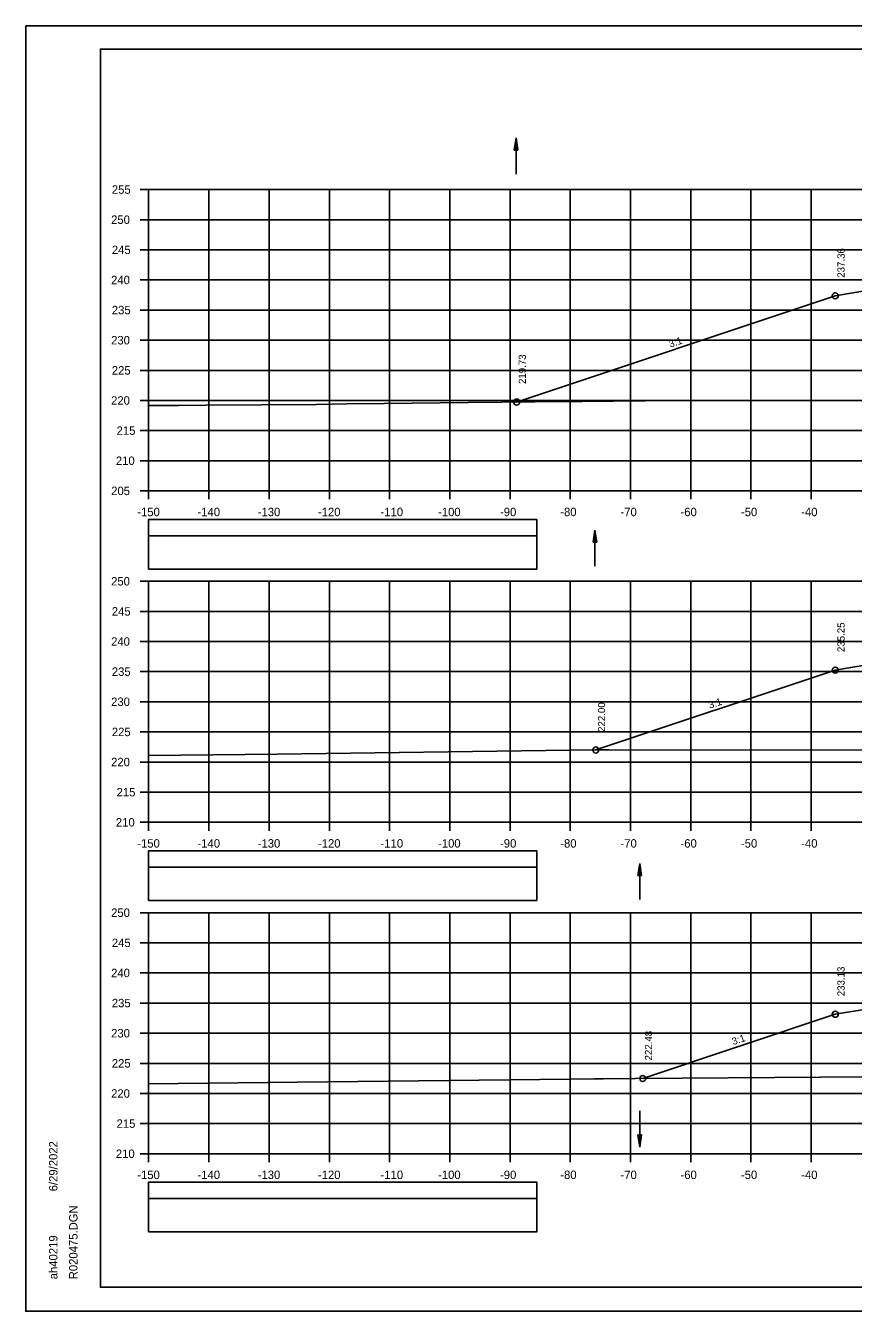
# Model space of a CAD drawing. Extents: x 1386544 to 1388153, y 379785 to 390999.
# Drawn here: x 1387189.3 to 1387326.7, y 389505.6 to 389718.9 of the extents above; entities that cross this region are included whole.
import ezdxf

# ---------------------------------------------------------------- set-up
doc = ezdxf.new("R2010")
doc.units = 0
for name, color, linetype in [('R_Axis', 7, 'Continuous'), ('R_Axis Annot', 7, 'Continuous'), ('R_Border', 7, 'Continuous'), ('R_Exist Surface', 7, 'Continuous'), ('R_Fin Surface', 7, 'Continuous'), ('R_Grid', 7, 'Continuous'), ('R_No Plot', 7, 'Continuous'), ('R_Water', 7, 'Continuous'), ('R_Xsect Elev', 7, 'Continuous'), ('R_Xsect Slope', 7, 'Continuous')]:
    doc.layers.add(name, color=color, linetype=linetype)

msp = doc.modelspace()

# ---------------------------------------------------------------- linework, layer by layer
at = {"layer": 'R_Axis'}
for p, q in [((1387208.28, 389691.72), (1387209.68, 389691.72)), ((1387209.68, 389641.72), (1387209.68, 389691.72)), ((1387208.28, 389686.72), (1387209.68, 389686.72)), ((1387208.28, 389681.72), (1387209.68, 389681.72)), ((1387208.28, 389676.72), (1387209.68, 389676.72)), ((1387208.28, 389671.72), (1387209.68, 389671.72)), ((1387208.28, 389666.72), (1387209.68, 389666.72)), ((1387208.28, 389661.72), (1387209.68, 389661.72)), ((1387208.28, 389656.72), (1387209.68, 389656.72)), ((1387208.28, 389651.72), (1387209.68, 389651.72)), ((1387208.28, 389646.72), (1387209.68, 389646.72)), ((1387208.28, 389641.72), (1387209.68, 389641.72)), ((1387209.68, 389641.72), (1387509.68, 389641.72)), ((1387209.68, 389640.32), (1387209.68, 389641.72)), ((1387219.68, 389640.32), (1387219.68, 389641.72)), ((1387229.68, 389640.32), (1387229.68, 389641.72)), ((1387239.68, 389640.32), (1387239.68, 389641.72)), ((1387249.68, 389640.32), (1387249.68, 389641.72)), ((1387259.68, 389640.32), (1387259.68, 389641.72)), ((1387269.68, 389640.32), (1387269.68, 389641.72)), ((1387279.68, 389640.32), (1387279.68, 389641.72)), ((1387289.68, 389640.32), (1387289.68, 389641.72)), ((1387299.68, 389640.32), (1387299.68, 389641.72)), ((1387309.68, 389640.32), (1387309.68, 389641.72)), ((1387319.68, 389640.32), (1387319.68, 389641.72)), ((1387208.28, 389626.72), (1387209.68, 389626.72)), ((1387209.68, 389586.72), (1387209.68, 389626.72)), ((1387208.28, 389621.72), (1387209.68, 389621.72)), ((1387208.28, 389616.72), (1387209.68, 389616.72)), ((1387208.28, 389611.72), (1387209.68, 389611.72)), ((1387208.28, 389606.72), (1387209.68, 389606.72)), ((1387208.28, 389601.72), (1387209.68, 389601.72)), ((1387208.28, 389596.72), (1387209.68, 389596.72)), ((1387208.28, 389591.72), (1387209.68, 389591.72)), ((1387208.28, 389586.72), (1387209.68, 389586.72)), ((1387209.68, 389586.72), (1387509.68, 389586.72)), ((1387209.68, 389585.32), (1387209.68, 389586.72)), ((1387219.68, 389585.32), (1387219.68, 389586.72)), ((1387229.68, 389585.32), (1387229.68, 389586.72)), ((1387239.68, 389585.32), (1387239.68, 389586.72)), ((1387249.68, 389585.32), (1387249.68, 389586.72)), ((1387259.68, 389585.32), (1387259.68, 389586.72)), ((1387269.68, 389585.32), (1387269.68, 389586.72)), ((1387279.68, 389585.32), (1387279.68, 389586.72)), ((1387289.68, 389585.32), (1387289.68, 389586.72)), ((1387299.68, 389585.32), (1387299.68, 389586.72)), ((1387309.68, 389585.32), (1387309.68, 389586.72)), ((1387319.68, 389585.32), (1387319.68, 389586.72)), ((1387208.28, 389571.72), (1387209.68, 389571.72)), ((1387209.68, 389531.72), (1387209.68, 389571.72)), ((1387208.28, 389566.72), (1387209.68, 389566.72)), ((1387208.28, 389561.72), (1387209.68, 389561.72)), ((1387208.28, 389556.72), (1387209.68, 389556.72)), ((1387208.28, 389551.72), (1387209.68, 389551.72)), ((1387208.28, 389546.72), (1387209.68, 389546.72)), ((1387208.28, 389541.72), (1387209.68, 389541.72)), ((1387208.28, 389536.72), (1387209.68, 389536.72)), ((1387208.28, 389531.72), (1387209.68, 389531.72)), ((1387209.68, 389531.72), (1387509.68, 389531.72)), ((1387209.68, 389530.32), (1387209.68, 389531.72)), ((1387219.68, 389530.32), (1387219.68, 389531.72)), ((1387229.68, 389530.32), (1387229.68, 389531.72)), ((1387239.68, 389530.32), (1387239.68, 389531.72)), ((1387249.68, 389530.32), (1387249.68, 389531.72)), ((1387259.68, 389530.32), (1387259.68, 389531.72)), ((1387269.68, 389530.32), (1387269.68, 389531.72)), ((1387279.68, 389530.32), (1387279.68, 389531.72)), ((1387289.68, 389530.32), (1387289.68, 389531.72)), ((1387299.68, 389530.32), (1387299.68, 389531.72)), ((1387309.68, 389530.32), (1387309.68, 389531.72)), ((1387319.68, 389530.32), (1387319.68, 389531.72))]:
    msp.add_line(p, q, dxfattribs=at)
at = {"layer": 'R_Axis Annot'}
for points in [[(1387209.68, 389634.28), (1387274.11, 389634.28), (1387274.11, 389636.99), (1387209.68, 389636.99)], [(1387209.68, 389628.75), (1387274.11, 389628.75), (1387274.11, 389634.28), (1387209.68, 389634.28)], [(1387209.68, 389579.28), (1387274.11, 389579.28), (1387274.11, 389581.99), (1387209.68, 389581.99)], [(1387209.68, 389573.75), (1387274.11, 389573.75), (1387274.11, 389579.28), (1387209.68, 389579.28)], [(1387209.68, 389524.28), (1387274.11, 389524.28), (1387274.11, 389526.99), (1387209.68, 389526.99)], [(1387209.68, 389518.75), (1387274.11, 389518.75), (1387274.11, 389524.28), (1387209.68, 389524.28)]]:
    msp.add_lwpolyline(points, close=True, dxfattribs=at)
at = {"layer": 'R_Border'}
for p, q in [((1387201.68, 389715.02), (1387517.86, 389715.02)), ((1387201.68, 389509.56), (1387201.68, 389715.02)), ((1387201.68, 389509.56), (1387201.68, 389509.56)), ((1387517.86, 389509.56), (1387201.68, 389509.56))]:
    msp.add_line(p, q, dxfattribs=at)
at = {"layer": 'R_Exist Surface'}
for points in [[(1387209.68, 389655.86), (1387214.68, 389655.89), (1387219.17, 389655.96), (1387237.54, 389656.06), (1387242.61, 389656.14), (1387248.8, 389656.21), (1387262.73, 389656.37), (1387273.81, 389656.49), (1387281.63, 389656.57), (1387297.31, 389656.69), (1387306.17, 389656.7), (1387328.44, 389656.73), (1387356.89, 389657.01), (1387379.37, 389657.15), (1387405.72, 389657.39), (1387433.77, 389657.63), (1387476.38, 389658.25), (1387486.62, 389658.4), (1387491.09, 389658.47), (1387509.68, 389658.75)], [(1387209.68, 389597.79), (1387231.01, 389598.05), (1387279.65, 389598.67), (1387284.46, 389598.73), (1387284.71, 389598.72), (1387286.07, 389598.73), (1387339.24, 389598.71)], [(1387209.68, 389543.31), (1387234.32, 389543.62), (1387279.65, 389544.08), (1387283.69, 389544.13), (1387285.15, 389544.14), (1387290.5, 389544.19), (1387336.68, 389544.56), (1387366.08, 389544.73), (1387390.87, 389544.87), (1387417.41, 389545.18), (1387439.12, 389545.43), (1387471.24, 389545.8), (1387487.29, 389545.97), (1387500.64, 389546.15), (1387509.68, 389546.27)]]:
    msp.add_lwpolyline(points, dxfattribs=at)
at = {"layer": 'R_Fin Surface'}
for points in [[(1387270.77, 389656.45), (1387323.68, 389674.09), (1387329.51, 389675.06), (1387339.68, 389676.75), (1387345.68, 389676.47), (1387347.68, 389676.37), (1387359.68, 389675.79), (1387371.68, 389675.22), (1387373.68, 389675.12), (1387379.68, 389674.83), (1387388.81, 389673.31), (1387395.68, 389672.17), (1387439.05, 389657.71)], [(1387283.92, 389598.72), (1387323.68, 389611.97), (1387329.51, 389612.94), (1387339.68, 389614.64), (1387345.68, 389614.35), (1387347.68, 389614.25), (1387359.68, 389613.68), (1387371.68, 389613.1), (1387373.68, 389613.01), (1387379.68, 389612.72), (1387388.81, 389611.2), (1387395.68, 389610.05), (1387427.72, 389599.37)], [(1387291.72, 389544.2), (1387323.68, 389554.86), (1387329.51, 389555.83), (1387339.68, 389557.52), (1387345.68, 389557.23), (1387347.68, 389557.14), (1387359.68, 389556.56), (1387371.68, 389555.99), (1387373.68, 389555.89), (1387379.68, 389555.6), (1387388.81, 389554.08), (1387395.68, 389552.94), (1387418.89, 389545.2)]]:
    msp.add_lwpolyline(points, dxfattribs=at)
at = {"layer": 'R_Grid'}
for p, q in [((1387209.68, 389691.72), (1387509.68, 389691.72)), ((1387209.68, 389641.72), (1387209.68, 389691.72)), ((1387219.68, 389641.72), (1387219.68, 389691.72)), ((1387229.68, 389641.72), (1387229.68, 389691.72)), ((1387239.68, 389641.72), (1387239.68, 389691.72)), ((1387249.68, 389641.72), (1387249.68, 389691.72)), ((1387259.68, 389641.72), (1387259.68, 389691.72)), ((1387269.68, 389641.72), (1387269.68, 389691.72)), ((1387279.68, 389641.72), (1387279.68, 389691.72)), ((1387289.68, 389641.72), (1387289.68, 389691.72)), ((1387299.68, 389641.72), (1387299.68, 389691.72)), ((1387309.68, 389641.72), (1387309.68, 389691.72)), ((1387319.68, 389641.72), (1387319.68, 389691.72)), ((1387209.68, 389686.72), (1387509.68, 389686.72)), ((1387209.68, 389681.72), (1387509.68, 389681.72)), ((1387209.68, 389676.72), (1387509.68, 389676.72)), ((1387209.68, 389671.72), (1387509.68, 389671.72)), ((1387209.68, 389666.72), (1387509.68, 389666.72)), ((1387209.68, 389661.72), (1387509.68, 389661.72)), ((1387209.68, 389656.72), (1387509.68, 389656.72)), ((1387209.68, 389651.72), (1387509.68, 389651.72)), ((1387209.68, 389646.72), (1387509.68, 389646.72)), ((1387209.68, 389641.72), (1387509.68, 389641.72)), ((1387209.68, 389626.72), (1387509.68, 389626.72)), ((1387209.68, 389586.72), (1387209.68, 389626.72)), ((1387219.68, 389586.72), (1387219.68, 389626.72)), ((1387229.68, 389586.72), (1387229.68, 389626.72)), ((1387239.68, 389586.72), (1387239.68, 389626.72)), ((1387249.68, 389586.72), (1387249.68, 389626.72)), ((1387259.68, 389586.72), (1387259.68, 389626.72)), ((1387269.68, 389586.72), (1387269.68, 389626.72)), ((1387279.68, 389586.72), (1387279.68, 389626.72)), ((1387289.68, 389586.72), (1387289.68, 389626.72)), ((1387299.68, 389586.72), (1387299.68, 389626.72)), ((1387309.68, 389586.72), (1387309.68, 389626.72)), ((1387319.68, 389586.72), (1387319.68, 389626.72)), ((1387209.68, 389621.72), (1387509.68, 389621.72)), ((1387209.68, 389616.72), (1387509.68, 389616.72)), ((1387209.68, 389611.72), (1387509.68, 389611.72)), ((1387209.68, 389606.72), (1387509.68, 389606.72)), ((1387209.68, 389601.72), (1387509.68, 389601.72)), ((1387209.68, 389596.72), (1387509.68, 389596.72)), ((1387209.68, 389591.72), (1387509.68, 389591.72)), ((1387209.68, 389586.72), (1387509.68, 389586.72)), ((1387209.68, 389571.72), (1387509.68, 389571.72)), ((1387209.68, 389531.72), (1387209.68, 389571.72)), ((1387219.68, 389531.72), (1387219.68, 389571.72)), ((1387229.68, 389531.72), (1387229.68, 389571.72)), ((1387239.68, 389531.72), (1387239.68, 389571.72)), ((1387249.68, 389531.72), (1387249.68, 389571.72)), ((1387259.68, 389531.72), (1387259.68, 389571.72)), ((1387269.68, 389531.72), (1387269.68, 389571.72)), ((1387279.68, 389531.72), (1387279.68, 389571.72)), ((1387289.68, 389531.72), (1387289.68, 389571.72)), ((1387299.68, 389531.72), (1387299.68, 389571.72)), ((1387309.68, 389531.72), (1387309.68, 389571.72)), ((1387319.68, 389531.72), (1387319.68, 389571.72)), ((1387209.68, 389566.72), (1387509.68, 389566.72)), ((1387209.68, 389561.72), (1387509.68, 389561.72)), ((1387209.68, 389556.72), (1387509.68, 389556.72)), ((1387209.68, 389551.72), (1387509.68, 389551.72)), ((1387209.68, 389546.72), (1387509.68, 389546.72)), ((1387209.68, 389541.72), (1387509.68, 389541.72)), ((1387209.68, 389536.72), (1387509.68, 389536.72)), ((1387209.68, 389531.72), (1387509.68, 389531.72))]:
    msp.add_line(p, q, dxfattribs=at)
at = {"layer": 'R_No Plot'}
for p, q in [((1387189.28, 389718.91), (1387522.61, 389718.91)), ((1387189.28, 389505.58), (1387522.61, 389505.58))]:
    msp.add_line(p, q, dxfattribs=at)
for points in [[(1387189.27, 389718.91), (1387522.61, 389718.91), (1387522.61, 389505.57), (1387189.27, 389505.57)], [(1387435.6, 389715.02), (1387455.22, 389715.02), (1387455.22, 389705.14), (1387471.33, 389705.14), (1387494.53, 389705.14), (1387494.53, 389680.8), (1387517.86, 389680.8), (1387517.86, 389509.56), (1387201.68, 389509.56), (1387201.68, 389715.02)]]:
    msp.add_lwpolyline(points, close=True, dxfattribs=at)
for centre in [(1387323.68, 389674.09), (1387270.77, 389656.45), (1387323.68, 389611.97), (1387283.92, 389598.72), (1387323.68, 389554.86), (1387291.72, 389544.2)]:
    msp.add_circle(centre, 0.5, dxfattribs=at)
at = {"layer": 'R_Water'}
for p, q in [((1387270.39, 389698.28), (1387270.69, 389700.28)), ((1387270.39, 389698.28), (1387270.69, 389700.28)), ((1387270.44, 389698.28), (1387270.69, 389699.95)), ((1387270.44, 389698.28), (1387270.69, 389699.95)), ((1387270.49, 389698.28), (1387270.69, 389699.6)), ((1387270.49, 389698.28), (1387270.69, 389699.6)), ((1387270.69, 389694.28), (1387270.69, 389700.28)), ((1387270.99, 389698.28), (1387270.69, 389700.28)), ((1387270.99, 389698.28), (1387270.69, 389700.28)), ((1387270.94, 389698.28), (1387270.69, 389699.95)), ((1387270.94, 389698.28), (1387270.69, 389699.95)), ((1387270.89, 389698.28), (1387270.69, 389699.6)), ((1387270.89, 389698.28), (1387270.69, 389699.6)), ((1387270.39, 389698.28), (1387270.99, 389698.28)), ((1387270.39, 389698.28), (1387270.99, 389698.28)), ((1387270.54, 389698.28), (1387270.69, 389699.27)), ((1387270.54, 389698.28), (1387270.69, 389699.27)), ((1387270.59, 389698.28), (1387270.69, 389698.93)), ((1387270.59, 389698.28), (1387270.69, 389698.93)), ((1387270.64, 389698.28), (1387270.69, 389698.6)), ((1387270.64, 389698.28), (1387270.69, 389698.6)), ((1387270.84, 389698.28), (1387270.69, 389699.27)), ((1387270.84, 389698.28), (1387270.69, 389699.27)), ((1387270.79, 389698.28), (1387270.69, 389698.93)), ((1387270.79, 389698.28), (1387270.69, 389698.93)), ((1387270.74, 389698.28), (1387270.69, 389698.6)), ((1387270.74, 389698.28), (1387270.69, 389698.6)), ((1387283.48, 389633.21), (1387283.78, 389635.21)), ((1387283.48, 389633.21), (1387283.78, 389635.21)), ((1387283.53, 389633.21), (1387283.78, 389634.88)), ((1387283.53, 389633.21), (1387283.78, 389634.88)), ((1387283.58, 389633.21), (1387283.78, 389634.53)), ((1387283.58, 389633.21), (1387283.78, 389634.53)), ((1387283.63, 389633.21), (1387283.78, 389634.2)), ((1387283.63, 389633.21), (1387283.78, 389634.2)), ((1387283.68, 389633.21), (1387283.78, 389633.86)), ((1387283.68, 389633.21), (1387283.78, 389633.86)), ((1387283.73, 389633.21), (1387283.78, 389633.53)), ((1387283.73, 389633.21), (1387283.78, 389633.53)), ((1387283.78, 389629.21), (1387283.78, 389635.21)), ((1387284.08, 389633.21), (1387283.78, 389635.21)), ((1387284.08, 389633.21), (1387283.78, 389635.21)), ((1387284.03, 389633.21), (1387283.78, 389634.88)), ((1387284.03, 389633.21), (1387283.78, 389634.88)), ((1387283.98, 389633.21), (1387283.78, 389634.53)), ((1387283.98, 389633.21), (1387283.78, 389634.53)), ((1387283.93, 389633.21), (1387283.78, 389634.2)), ((1387283.93, 389633.21), (1387283.78, 389634.2)), ((1387283.88, 389633.21), (1387283.78, 389633.86)), ((1387283.88, 389633.21), (1387283.78, 389633.86)), ((1387283.83, 389633.21), (1387283.78, 389633.53)), ((1387283.83, 389633.21), (1387283.78, 389633.53)), ((1387283.48, 389633.21), (1387284.08, 389633.21)), ((1387283.48, 389633.21), (1387284.08, 389633.21)), ((1387290.92, 389577.91), (1387291.22, 389579.91)), ((1387290.92, 389577.91), (1387291.22, 389579.91)), ((1387290.97, 389577.91), (1387291.22, 389579.58)), ((1387290.97, 389577.91), (1387291.22, 389579.58)), ((1387291.03, 389577.91), (1387291.22, 389579.23)), ((1387291.03, 389577.91), (1387291.22, 389579.23)), ((1387291.08, 389577.91), (1387291.22, 389578.9)), ((1387291.08, 389577.91), (1387291.22, 389578.9)), ((1387291.13, 389577.91), (1387291.22, 389578.56)), ((1387291.13, 389577.91), (1387291.22, 389578.56)), ((1387291.18, 389577.91), (1387291.22, 389578.23)), ((1387291.18, 389577.91), (1387291.22, 389578.23)), ((1387291.22, 389573.91), (1387291.22, 389579.91)), ((1387291.52, 389577.91), (1387291.22, 389579.91)), ((1387291.52, 389577.91), (1387291.22, 389579.91)), ((1387291.47, 389577.91), (1387291.22, 389579.58)), ((1387291.47, 389577.91), (1387291.22, 389579.58)), ((1387291.42, 389577.91), (1387291.22, 389579.23)), ((1387291.42, 389577.91), (1387291.22, 389579.23)), ((1387291.37, 389577.91), (1387291.22, 389578.9)), ((1387291.37, 389577.91), (1387291.22, 389578.9)), ((1387291.32, 389577.91), (1387291.22, 389578.56)), ((1387291.32, 389577.91), (1387291.22, 389578.56)), ((1387291.27, 389577.91), (1387291.22, 389578.23)), ((1387291.27, 389577.91), (1387291.22, 389578.23)), ((1387290.92, 389577.91), (1387291.52, 389577.91)), ((1387290.92, 389577.91), (1387291.52, 389577.91)), ((1387291.22, 389538.83), (1387291.22, 389532.83)), ((1387290.92, 389534.83), (1387291.22, 389532.83)), ((1387291.52, 389534.83), (1387290.92, 389534.83)), ((1387290.92, 389534.83), (1387291.22, 389532.83)), ((1387291.52, 389534.83), (1387290.92, 389534.83)), ((1387290.97, 389534.83), (1387291.22, 389533.17)), ((1387290.97, 389534.83), (1387291.22, 389533.17)), ((1387291.03, 389534.83), (1387291.22, 389533.51)), ((1387291.03, 389534.83), (1387291.22, 389533.51)), ((1387291.08, 389534.83), (1387291.22, 389533.84)), ((1387291.08, 389534.83), (1387291.22, 389533.84)), ((1387291.13, 389534.83), (1387291.22, 389534.18)), ((1387291.13, 389534.83), (1387291.22, 389534.18)), ((1387291.18, 389534.83), (1387291.22, 389534.52)), ((1387291.18, 389534.83), (1387291.22, 389534.52)), ((1387291.52, 389534.83), (1387291.22, 389532.83)), ((1387291.32, 389534.83), (1387291.22, 389534.18)), ((1387291.42, 389534.83), (1387291.22, 389533.51)), ((1387291.47, 389534.83), (1387291.22, 389533.17)), ((1387291.37, 389534.83), (1387291.22, 389533.84)), ((1387291.27, 389534.83), (1387291.22, 389534.52)), ((1387291.52, 389534.83), (1387291.22, 389532.83)), ((1387291.32, 389534.83), (1387291.22, 389534.18)), ((1387291.42, 389534.83), (1387291.22, 389533.51)), ((1387291.47, 389534.83), (1387291.22, 389533.17)), ((1387291.37, 389534.83), (1387291.22, 389533.84)), ((1387291.27, 389534.83), (1387291.22, 389534.52))]:
    msp.add_line(p, q, dxfattribs=at)

# ---------------------------------------------------------------- texts
at = {"layer": 'R_Axis Annot'}
for s, p in [('255', (1387203.57, 389691.02)), ('250', (1387203.45, 389686.02)), ('245', (1387203.57, 389681.02)), ('240', (1387203.45, 389676.02)), ('235', (1387203.57, 389671.02)), ('230', (1387203.45, 389666.02)), ('225', (1387203.57, 389661.02)), ('220', (1387203.45, 389656.02)), ('215', (1387204.36, 389651.02)), ('210', (1387204.24, 389646.02)), ('205', (1387203.46, 389641.02)), ('-150', (1387207.79, 389637.52)), ('-140', (1387217.79, 389637.52)), ('-130', (1387227.79, 389637.52)), ('-120', (1387237.79, 389637.52)), ('-110', (1387248.18, 389637.52)), ('-100', (1387257.73, 389637.52)), ('-90', (1387268.02, 389637.52)), ('-80', (1387278.02, 389637.52)), ('-70', (1387288.02, 389637.52)), ('-60', (1387297.98, 389637.52)), ('-50', (1387308.02, 389637.52)), ('-40', (1387318.02, 389637.52)), ('250', (1387203.45, 389626.02)), ('245', (1387203.57, 389621.02)), ('240', (1387203.45, 389616.02)), ('235', (1387203.57, 389611.02)), ('230', (1387203.45, 389606.02)), ('225', (1387203.57, 389601.02)), ('220', (1387203.45, 389596.02)), ('215', (1387204.36, 389591.02)), ('210', (1387204.24, 389586.02)), ('-150', (1387207.79, 389582.52)), ('-140', (1387217.79, 389582.52)), ('-130', (1387227.79, 389582.52)), ('-120', (1387237.79, 389582.52)), ('-110', (1387248.18, 389582.52)), ('-100', (1387257.73, 389582.52)), ('-90', (1387268.02, 389582.52)), ('-80', (1387278.02, 389582.52)), ('-70', (1387288.02, 389582.52)), ('-60', (1387297.98, 389582.52)), ('-50', (1387308.02, 389582.52)), ('-40', (1387318.02, 389582.52)), ('250', (1387203.45, 389571.02)), ('245', (1387203.57, 389566.02)), ('240', (1387203.45, 389561.02)), ('235', (1387203.57, 389556.02)), ('230', (1387203.45, 389551.02)), ('225', (1387203.57, 389546.02)), ('220', (1387203.45, 389541.02)), ('215', (1387204.36, 389536.02)), ('210', (1387204.24, 389531.02)), ('-150', (1387207.79, 389527.52)), ('-140', (1387217.79, 389527.52)), ('-130', (1387227.79, 389527.52)), ('-120', (1387237.79, 389527.52)), ('-110', (1387248.18, 389527.52)), ('-100', (1387257.73, 389527.52)), ('-90', (1387268.02, 389527.52)), ('-80', (1387278.02, 389527.52)), ('-70', (1387288.02, 389527.52)), ('-60', (1387297.98, 389527.52)), ('-50', (1387308.02, 389527.52)), ('-40', (1387318.02, 389527.52))]:
    msp.add_text(s, height=1.4, dxfattribs=at).set_placement(p)
at = {"layer": 'R_Border'}
for s, p in [('6/29/2022', (1387194.54, 389525.48)), ('R020475.DGN', (1387197.87, 389510.88)), ('ah40219', (1387194.54, 389510.88))]:
    msp.add_text(s, height=1.4, rotation=90, dxfattribs=at).set_placement(p)
at = {"layer": 'R_Xsect Elev'}
for s, p in [('237.36', (1387325.23, 389677.09)), ('219.73', (1387272.32, 389659.45)), ('235.25', (1387325.23, 389614.97)), ('222.00', (1387285.47, 389601.72)), ('233.13', (1387325.23, 389557.86)), ('222.48', (1387293.27, 389547.2))]:
    msp.add_text(s, height=1.2, rotation=90, dxfattribs=at).set_placement(p)
at = {"layer": 'R_Xsect Slope'}
for p in [(1387296.28, 389665.48), (1387302.85, 389605.56), (1387306.75, 389549.74)]:
    msp.add_text('3:1', height=1.2, rotation=18.4349, dxfattribs=at).set_placement(p)

doc.saveas('drawing.dxf')
